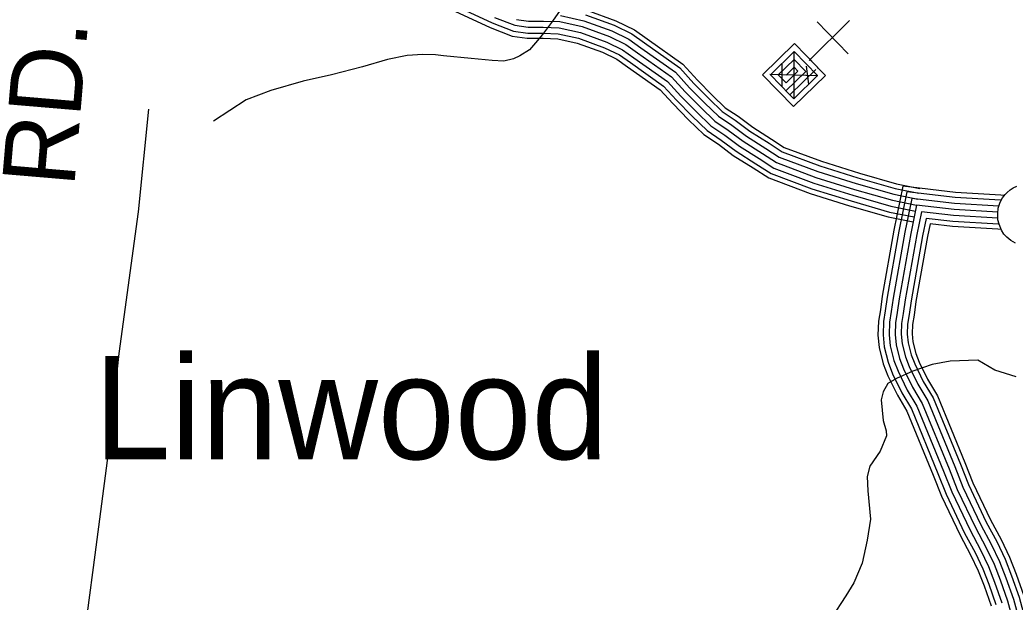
# Model space of a CAD drawing. Extents: x 1788175 to 1969470, y 584502 to 738744.
# Drawn here: x 1908568 to 1913657, y 662217 to 665194 of the extents above; entities that cross this region are included whole.
import ezdxf

# ---------------------------------------------------------------- set-up
doc = ezdxf.new("R2010")
doc.units = 0
for name, color, linetype in [('DESIGN - ROW - Right-of-Way and Easement Labels', 7, 'Continuous'), ('DESIGN - TRANSPORTATION - Text', 7, 'Continuous'), ('DESIGN - UTILITIES - Cable (Underground) with Text', 7, 'Continuous'), ('SURVEY - CONTOURS - Index with Text', 7, 'Continuous'), ('SURVEY - TRANSPORTATION - Roads', 7, 'Continuous'), ('SURVEY - VEGETATION - Features with Text', 7, 'Continuous')]:
    doc.layers.add(name, color=color, linetype=linetype)

msp = doc.modelspace()

# ---------------------------------------------------------------- linework, layer by layer
at = {"layer": 'DESIGN - TRANSPORTATION - Text'}
msp.add_lwpolyline([(1913661.9, 663368.8), (1913552.7, 663402.4), (1913466.7, 663454), (1913324.7, 663449), (1913232.6, 663431.6), (1913134.4, 663398.3), (1913050.1, 663360.9), (1913005.9, 663335.2), (1912981.6, 663291.3), (1912971.3, 663251.3), (1912982.5, 663145.1), (1912998.1, 663093), (1912999.9, 663066.9), (1912967.3, 662989.1), (1912914.7, 662911.4), (1912900.3, 662859.4), (1912903.7, 662785.3), (1912916.6, 662641.1), (1912899.8, 662533.1), (1912874.9, 662415.2), (1912832.1, 662315.4), (1912791.6, 662249.6), (1912718.8, 662136)], dxfattribs=at)
at = {"layer": 'DESIGN - UTILITIES - Cable (Underground) with Text'}
msp.add_line((1912804, 665020.3), (1912644.8, 665183.7), dxfattribs=at)
for points in [[(1912810, 665191.6), (1912603.7, 664987.1)], [(1912611.5, 664994.8), (1912607.9, 664991.3), (1912687.5, 664909.6), (1912524.2, 664750.4), (1912365, 664913.6), (1912528.3, 665072.9), (1912647.7, 664950.4), (1912644.8, 664947.6)], [(1912637.5, 664940.5), (1912504.8, 664811.1), (1912405.3, 664913.2), (1912527.8, 665032.6), (1912647.2, 664910.1), (1912524.7, 664790.7), (1912484.9, 664831.5), (1912587, 664931), (1912527.3, 664992.3), (1912445.6, 664912.6), (1912485.4, 664871.8), (1912546.7, 664931.5), (1912526.7, 664951.9), (1912485.9, 664912.1)], [(1912526.3, 665030), (1912525.4, 664792.9)], [(1912463.6, 664968.9), (1912464.3, 664855.5)], [(1912589.3, 664957.1), (1912600.5, 664866.2)], [(1912648.4, 664908.8), (1912403.1, 664914)]]:
    msp.add_lwpolyline(points, dxfattribs=at)
at = {"layer": 'SURVEY - CONTOURS - Index with Text'}
for points in [[(1910803.2, 665262), (1910983.1, 665178.4), (1911091.4, 665136.2), (1911164.6, 665126.2), (1911243.8, 665125.7), (1911321.3, 665123.3), (1911425.3, 665100.5), (1911558, 665052), (1911634.1, 665015), (1911689.7, 664975.5), (1911859.1, 664856), (1911924.8, 664783.5), (1912005.6, 664701.3), (1912081.7, 664628.4), (1912154.4, 664579.7), (1912230.6, 664522.6), (1912331.8, 664458.7), (1912408.8, 664408.7), (1912618.1, 664330.2), (1912817.9, 664268), (1913014.5, 664211.6), (1913140.7, 664186.2)], [(1910792.9, 665238.5), (1910973, 665154.7), (1911085, 665111.2), (1911162.7, 665100.5), (1911243.3, 665100), (1911318.1, 665097.6), (1911418.1, 665075.8), (1911547.9, 665028.3), (1911620.9, 664992.8), (1911674.8, 664954.5), (1911842, 664836.6), (1911906.1, 664765.9), (1911987.6, 664683), (1912065.5, 664608.2), (1912139.5, 664558.7), (1912216, 664501.4), (1912318, 664437.1), (1912397.1, 664385.6), (1912609.8, 664305.9), (1912810.5, 664243.3), (1913008.4, 664186.6), (1913135.6, 664161)], [(1910995.3, 665206.9), (1911099.3, 665166.4), (1911166.8, 665157.2), (1911244.4, 665156.7), (1911325.1, 665154.2), (1911434, 665130.4), (1911570.1, 665080.6), (1911650, 665041.8), (1911707.6, 665000.8), (1911879.8, 664879.3), (1911947.3, 664804.8), (1912027.4, 664723.4), (1912101.2, 664652.6), (1912172.3, 664605), (1912248.2, 664548.2), (1912348.5, 664484.8), (1912422.8, 664436.5), (1912628.2, 664359.5), (1912826.8, 664297.7), (1913021.8, 664241.8), (1913146.8, 664216.6)], [(1911332.7, 665216), (1911451.3, 665190.1), (1911594.3, 665137.7), (1911681.7, 665095.3), (1911743.4, 665051.3), (1911921.2, 664926), (1911992.4, 664847.4), (1912071, 664767.5), (1912140.2, 664701.1), (1912208.2, 664655.6), (1912283.4, 664599.3), (1912382, 664537), (1912450.9, 664492.2), (1912648.3, 664418.2), (1912844.5, 664357.1), (1913036.5, 664302.1), (1913159, 664277.4)], [(1911460, 665219.9), (1911606.5, 665166.3), (1911697.6, 665122), (1911761.4, 665076.6), (1911941.8, 664949.4), (1912015, 664868.7), (1912092.8, 664789.6), (1912159.7, 664725.4), (1912226.1, 664680.9), (1912301, 664624.8), (1912398.7, 664563.2), (1912465, 664520.1), (1912658.3, 664447.5), (1912853.4, 664386.8), (1913043.8, 664332.2), (1913165.1, 664307.8)], [(1911466.9, 665243.7), (1911616.1, 665189.1), (1911710.3, 665143.4), (1911775.6, 665096.8), (1911958.3, 664968), (1912032.9, 664885.6), (1912110.2, 664807.1), (1912175.2, 664744.7), (1912240.4, 664701.1), (1912315, 664645.2), (1912412, 664584), (1912476.2, 664542.2), (1912666.4, 664470.9), (1912860.5, 664410.5), (1913049.7, 664356.3), (1913170, 664332)], [(1913601.7, 664296.2), (1913583.6, 664298), (1913352.3, 664312.1), (1913083.2, 664343.5), (1913037, 664118.6), (1912977.7, 663780.7), (1912967.8, 663711), (1912957.6, 663654.2), (1912955.7, 663582.4), (1912961.4, 663518), (1912982.7, 663435.2), (1913006.6, 663374.3), (1913055.3, 663274.4), (1913103.7, 663193.3), (1913238.3, 662865.7), (1913280.5, 662758.1), (1913375.7, 662558.5), (1913429.1, 662458.8), (1913468.6, 662376.2), (1913498.7, 662299.7), (1913534.4, 662197.1)], [(1913585.9, 664271.9), (1913581.5, 664272.4), (1913350.1, 664286.5), (1913103.6, 664315.2), (1913062.3, 664113.8), (1913003.1, 663776.7), (1912993.2, 663706.9), (1912983.2, 663651.6), (1912981.4, 663583.2), (1912986.8, 663522.3), (1913007.2, 663443.1), (1913030.1, 663384.6), (1913078, 663286.6), (1913126.8, 663204.9), (1913262.2, 662875.2), (1913304.1, 662768.3), (1913398.6, 662570.1), (1913452.1, 662470.5), (1913492.2, 662386.5), (1913522.9, 662308.7), (1913559, 662204.7)], [(1913573.8, 664241.8), (1913347.3, 664255.6), (1913128.3, 664281.1), (1913092.7, 664108), (1913033.7, 663771.8), (1913023.9, 663702), (1913014.2, 663648.4), (1913012.5, 663584.1), (1913017.5, 663527.6), (1913036.8, 663452.7), (1913058.5, 663397.1), (1913105.2, 663301.4), (1913154.6, 663218.8), (1913290.9, 662886.8), (1913332.5, 662780.7), (1913426.3, 662584.1), (1913479.7, 662484.5), (1913520.7, 662398.8), (1913551.9, 662319.4), (1913588.6, 662213.8)], [(1913568.9, 664211.1), (1913344.6, 664224.7), (1913152.9, 664247), (1913123.2, 664102.2), (1913064.3, 663767), (1913054.5, 663697.1), (1913045.1, 663645.2), (1913043.5, 663585.1), (1913048.1, 663532.9), (1913066.3, 663462.2), (1913086.9, 663409.6), (1913132.5, 663316.2), (1913182.4, 663232.7), (1913319.7, 662898.3), (1913361, 662793), (1913453.9, 662598.1), (1913507.4, 662498.5), (1913549.1, 662411.2), (1913581, 662330.2), (1913618.2, 662223), (1913645.6, 662122)], [(1913568.9, 664211.1), (1913344.6, 664224.7), (1913152.9, 664247), (1913123.2, 664102.2), (1913064.3, 663767), (1913054.5, 663697.1), (1913045.1, 663645.2), (1913043.5, 663585.1), (1913048.1, 663532.9), (1913066.3, 663462.2), (1913086.9, 663409.6), (1913132.5, 663316.2), (1913182.4, 663232.7), (1913319.7, 662898.3), (1913361, 662793), (1913453.9, 662598.1), (1913507.4, 662498.5), (1913549.1, 662411.2), (1913581, 662330.2), (1913618.2, 662223), (1913645.6, 662122)], [(1913568.7, 664180), (1913341.9, 664193.8), (1913177.6, 664212.9), (1913153.6, 664096.4), (1913094.9, 663762.1), (1913085.1, 663692.1), (1913076, 663642), (1913074.6, 663586.1), (1913078.8, 663538.1), (1913095.9, 663471.8), (1913115.4, 663422), (1913159.8, 663330.9), (1913210.2, 663246.6), (1913348.5, 662909.9), (1913389.4, 662805.3), (1913481.6, 662612.1), (1913535, 662512.5), (1913577.6, 662423.6), (1913610.1, 662341), (1913647.9, 662232.1), (1913675.4, 662130.7)], [(1913575.9, 664148.3), (1913571.4, 664148.8), (1913339.1, 664162.9), (1913202.2, 664178.9), (1913184.1, 664090.6), (1913125.6, 663757.3), (1913115.7, 663687.2), (1913107, 663638.8), (1913105.6, 663587), (1913109.5, 663543.4), (1913125.4, 663481.3), (1913143.8, 663434.5), (1913187.1, 663345.7), (1913238, 663260.5), (1913377.3, 662921.4), (1913417.9, 662817.7), (1913509.3, 662626.1), (1913562.7, 662526.5), (1913606, 662436), (1913639.2, 662351.7), (1913677.5, 662241.3), (1913705.1, 662139.4)], [(1913585.6, 664122.5), (1913569.3, 664124.2), (1913337, 664138.3), (1913221.9, 664151.7), (1913208.4, 664086), (1913150, 663753.4), (1913140.1, 663683.3), (1913131.6, 663636.3), (1913130.3, 663587.8), (1913133.9, 663547.6), (1913149, 663488.9), (1913166.4, 663444.5), (1913208.9, 663357.5), (1913260.1, 663271.6), (1913400.2, 662930.6), (1913440.6, 662827.5), (1913531.3, 662637.3), (1913584.7, 662537.7), (1913628.7, 662445.8), (1913662.4, 662360.3), (1913701.1, 662248.6), (1913728.9, 662146.3)]]:
    msp.add_lwpolyline(points, dxfattribs=at)
at = {"layer": 'SURVEY - TRANSPORTATION - Roads'}
for points in [[(1911343.5, 665260.8), (1911291, 665187.1), (1911240.4, 665119.4), (1911204.1, 665077.6), (1911173.9, 665041.8), (1911123.7, 665010.1), (1911091.5, 664994.4), (1911043.5, 664982.7), (1910983.5, 664987.1), (1910875.6, 664995.9), (1910733.8, 665010.9), (1910693.9, 665015.2), (1910627.9, 665017.7), (1910547.9, 665012.3), (1910447.8, 664991), (1910319.5, 664953.9), (1910161.3, 664912.9), (1910017.1, 664879.9), (1909850.8, 664833.1), (1909724.5, 664785.9), (1909557.8, 664675.8)], [(1911107.1, 665196.7), (1911169, 665188.2), (1911245, 665187.7), (1911328.9, 665185.1), (1911442.7, 665160.2), (1911582.2, 665109.2), (1911665.9, 665068.5), (1911725.5, 665026.1), (1911900.5, 664902.7), (1911969.9, 664826.1), (1912049.2, 664745.4), (1912120.7, 664676.9), (1912190.3, 664630.3), (1912265.8, 664573.7), (1912365.3, 664510.9), (1912436.9, 664464.4), (1912638.2, 664388.9), (1912835.7, 664327.4), (1913029.2, 664271.9), (1913152.9, 664247)], [(1909226, 664737.3), (1909172.3, 664213.3), (1909074.7, 663487.3), (1909014.5, 662941.2), (1908950.9, 662459.2), (1908872.3, 661865.1), (1908853.2, 661725.1), (1908840.7, 661653.1), (1908834.4, 661621.1), (1908818, 661559.2), (1908805.8, 661533.3), (1908785.6, 661509.4), (1908727.3, 661471.8), (1908681.1, 661440.1), (1908648.9, 661410.3), (1908622.6, 661374.4), (1908604.3, 661326.5), (1908580.9, 661148.5), (1908550.1, 660788.3)]]:
    msp.add_lwpolyline(points, dxfattribs=at)
at = {"layer": 'SURVEY - VEGETATION - Features with Text'}
msp.add_lwpolyline([(1913658.3, 664053.1), (1913634.6, 664066.4), (1913614.9, 664082.4), (1913599.6, 664098.6), (1913586.8, 664119.2), (1913575.4, 664149.6), (1913568.8, 664171), (1913568.5, 664204.3), (1913570, 664230.7), (1913580.5, 664261.8), (1913592, 664283.3), (1913605.5, 664301.1), (1913616.5, 664311.8), (1913630.8, 664324.6), (1913647.2, 664334.7), (1913665.5, 664344.2)], dxfattribs=at)

# ---------------------------------------------------------------- texts
at = {"layer": 'DESIGN - ROW - Right-of-Way and Easement Labels'}
msp.add_text('RD.', height=370, rotation=85.166, dxfattribs=at).set_placement((1908845.6, 664334.2))
at = {"layer": 'SURVEY - VEGETATION - Features with Text'}
msp.add_text('Linwood', height=528, dxfattribs=at).set_placement((1908946.9, 662947.6))

doc.saveas('drawing.dxf')
